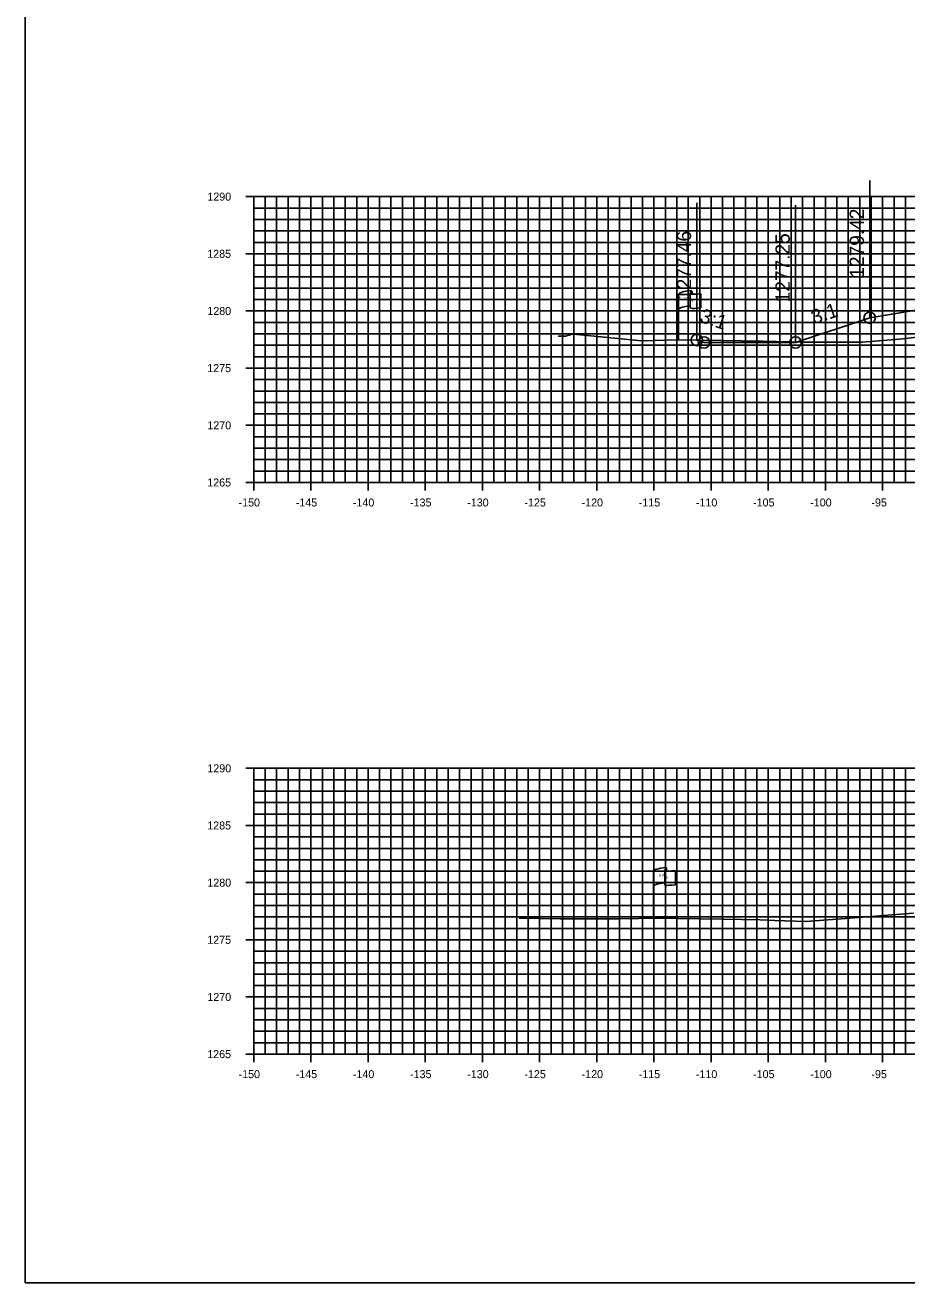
# Model space of a CAD drawing. Extents: x 674939 to 678919, y 750652 to 765176.
# Drawn here: x 678578.5 to 678655.6, y 763346.3 to 763456.3 of the extents above; entities that cross this region are included whole.
import ezdxf

# ---------------------------------------------------------------- set-up
doc = ezdxf.new("R2010")
doc.units = 0
for name, color, linetype in [('R_Axis', 7, 'Continuous'), ('R_Axis Annot', 7, 'Continuous'), ('R_Exist Surface', 7, 'Continuous'), ('R_Fin Surface', 7, 'Continuous'), ('R_Grid', 7, 'Continuous'), ('R_No Plot', 7, 'Continuous'), ('R_Xsect Elev', 7, 'Continuous'), ('R_Xsect Slope', 7, 'Continuous'), ('S_EXIST_ROW', 7, 'Continuous')]:
    doc.layers.add(name, color=color, linetype=linetype)

msp = doc.modelspace()

# ---------------------------------------------------------------- linework, layer by layer
for points in [[(678666.91, 763433.12), (678652.4, 763430.7), (678645.91, 763428.54)], [(678645.91, 763428.54), (678637.91, 763428.54), (678637.28, 763428.75)]]:
    msp.add_lwpolyline(points)
at = {"layer": 'R_Axis'}
for p, q in [((678597.83, 763441.29), (678599.23, 763441.29)), ((678598.53, 763416.29), (678598.53, 763441.29)), ((678598.53, 763440.29), (678598.88, 763440.29)), ((678598.53, 763439.29), (678598.88, 763439.29)), ((678598.53, 763438.29), (678598.88, 763438.29)), ((678598.53, 763437.29), (678598.88, 763437.29)), ((678597.83, 763436.29), (678599.23, 763436.29)), ((678598.53, 763435.29), (678598.88, 763435.29)), ((678598.53, 763434.29), (678598.88, 763434.29)), ((678598.53, 763433.29), (678598.88, 763433.29)), ((678598.53, 763432.29), (678598.88, 763432.29)), ((678597.83, 763431.29), (678599.23, 763431.29)), ((678598.53, 763430.29), (678598.88, 763430.29)), ((678598.53, 763429.29), (678598.88, 763429.29)), ((678598.53, 763428.29), (678598.88, 763428.29)), ((678598.53, 763427.29), (678598.88, 763427.29)), ((678597.83, 763426.29), (678599.23, 763426.29)), ((678598.53, 763425.29), (678598.88, 763425.29)), ((678598.53, 763424.29), (678598.88, 763424.29)), ((678598.53, 763423.29), (678598.88, 763423.29)), ((678598.53, 763422.29), (678598.88, 763422.29)), ((678597.83, 763421.29), (678599.23, 763421.29)), ((678598.53, 763420.29), (678598.88, 763420.29)), ((678598.53, 763419.29), (678598.88, 763419.29)), ((678598.53, 763418.29), (678598.88, 763418.29)), ((678598.53, 763417.29), (678598.88, 763417.29)), ((678598.53, 763415.59), (678598.53, 763416.99)), ((678603.53, 763415.59), (678603.53, 763416.99)), ((678608.53, 763415.59), (678608.53, 763416.99)), ((678613.53, 763415.59), (678613.53, 763416.99)), ((678618.53, 763415.59), (678618.53, 763416.99)), ((678623.53, 763415.59), (678623.53, 763416.99)), ((678628.53, 763415.59), (678628.53, 763416.99)), ((678633.53, 763415.59), (678633.53, 763416.99)), ((678638.53, 763415.59), (678638.53, 763416.99)), ((678643.53, 763415.59), (678643.53, 763416.99)), ((678648.53, 763415.59), (678648.53, 763416.99)), ((678653.53, 763415.59), (678653.53, 763416.99)), ((678597.83, 763416.29), (678599.23, 763416.29)), ((678598.53, 763416.29), (678898.53, 763416.29)), ((678597.83, 763391.29), (678599.23, 763391.29)), ((678598.53, 763366.29), (678598.53, 763391.29)), ((678598.53, 763390.29), (678598.88, 763390.29)), ((678598.53, 763389.29), (678598.88, 763389.29)), ((678598.53, 763388.29), (678598.88, 763388.29)), ((678598.53, 763387.29), (678598.88, 763387.29)), ((678597.83, 763386.29), (678599.23, 763386.29)), ((678598.53, 763385.29), (678598.88, 763385.29)), ((678598.53, 763384.29), (678598.88, 763384.29)), ((678598.53, 763383.29), (678598.88, 763383.29)), ((678598.53, 763382.29), (678598.88, 763382.29)), ((678597.83, 763381.29), (678599.23, 763381.29)), ((678598.53, 763380.29), (678598.88, 763380.29)), ((678598.53, 763379.29), (678598.88, 763379.29)), ((678598.53, 763378.29), (678598.88, 763378.29)), ((678598.53, 763377.29), (678598.88, 763377.29)), ((678597.83, 763376.29), (678599.23, 763376.29)), ((678598.53, 763375.29), (678598.88, 763375.29)), ((678598.53, 763374.29), (678598.88, 763374.29)), ((678598.53, 763373.29), (678598.88, 763373.29)), ((678598.53, 763372.29), (678598.88, 763372.29)), ((678597.83, 763371.29), (678599.23, 763371.29)), ((678598.53, 763370.29), (678598.88, 763370.29)), ((678598.53, 763369.29), (678598.88, 763369.29)), ((678598.53, 763368.29), (678598.88, 763368.29)), ((678598.53, 763367.29), (678598.88, 763367.29)), ((678597.83, 763366.29), (678599.23, 763366.29)), ((678598.53, 763365.59), (678598.53, 763366.99)), ((678598.53, 763366.29), (678898.53, 763366.29)), ((678603.53, 763365.59), (678603.53, 763366.99)), ((678608.53, 763365.59), (678608.53, 763366.99)), ((678613.53, 763365.59), (678613.53, 763366.99)), ((678618.53, 763365.59), (678618.53, 763366.99)), ((678623.53, 763365.59), (678623.53, 763366.99)), ((678628.53, 763365.59), (678628.53, 763366.99)), ((678633.53, 763365.59), (678633.53, 763366.99)), ((678638.53, 763365.59), (678638.53, 763366.99)), ((678643.53, 763365.59), (678643.53, 763366.99)), ((678648.53, 763365.59), (678648.53, 763366.99)), ((678653.53, 763365.59), (678653.53, 763366.99))]:
    msp.add_line(p, q, dxfattribs=at)
at = {"layer": 'R_Exist Surface'}
for points in [[(678625.14, 763429.08), (678625.78, 763429.09), (678626.41, 763429.26), (678626.44, 763429.25), (678627.1, 763429.19), (678632.44, 763428.69), (678634.58, 763428.73), (678635.75, 763428.77), (678643.06, 763428.65), (678646.55, 763428.56), (678647.36, 763428.55), (678651.74, 763428.55), (678655.01, 763428.83), (678661.59, 763429.58)], [(678621.73, 763378.18), (678625.32, 763378.12), (678630.53, 763378.13), (678632.21, 763378.15), (678633.66, 763378.19), (678639.61, 763378.09), (678642.83, 763378.04), (678644.1, 763377.99), (678646.82, 763377.89), (678650.7, 763378.19), (678656.23, 763378.63)]]:
    msp.add_lwpolyline(points, dxfattribs=at)
at = {"layer": 'R_Fin Surface'}
msp.add_lwpolyline([(678637.28, 763428.75), (678637.91, 763428.54), (678645.91, 763428.54), (678652.4, 763430.7), (678666.91, 763433.12), (678672.4, 763433.34), (678682.4, 763433.54), (678694.4, 763433.78)], dxfattribs=at)
at = {"layer": 'R_Grid'}
for p, q in [((678598.53, 763441.29), (678898.53, 763441.29)), ((678598.53, 763416.29), (678598.53, 763441.29)), ((678599.53, 763416.29), (678599.53, 763441.29)), ((678600.53, 763416.29), (678600.53, 763441.29)), ((678601.53, 763416.29), (678601.53, 763441.29)), ((678602.53, 763416.29), (678602.53, 763441.29)), ((678603.53, 763416.29), (678603.53, 763441.29)), ((678604.53, 763416.29), (678604.53, 763441.29)), ((678605.53, 763416.29), (678605.53, 763441.29)), ((678606.53, 763416.29), (678606.53, 763441.29)), ((678607.53, 763416.29), (678607.53, 763441.29)), ((678608.53, 763416.29), (678608.53, 763441.29)), ((678609.53, 763416.29), (678609.53, 763441.29)), ((678610.53, 763416.29), (678610.53, 763441.29)), ((678611.53, 763416.29), (678611.53, 763441.29)), ((678612.53, 763416.29), (678612.53, 763441.29)), ((678613.53, 763416.29), (678613.53, 763441.29)), ((678614.53, 763416.29), (678614.53, 763441.29)), ((678615.53, 763416.29), (678615.53, 763441.29)), ((678616.53, 763416.29), (678616.53, 763441.29)), ((678617.53, 763416.29), (678617.53, 763441.29)), ((678618.53, 763416.29), (678618.53, 763441.29)), ((678619.53, 763416.29), (678619.53, 763441.29)), ((678620.53, 763416.29), (678620.53, 763441.29)), ((678621.53, 763416.29), (678621.53, 763441.29)), ((678622.53, 763416.29), (678622.53, 763441.29)), ((678623.53, 763416.29), (678623.53, 763441.29)), ((678624.53, 763416.29), (678624.53, 763441.29)), ((678625.53, 763416.29), (678625.53, 763441.29)), ((678626.53, 763416.29), (678626.53, 763441.29)), ((678627.53, 763416.29), (678627.53, 763441.29)), ((678628.53, 763416.29), (678628.53, 763441.29)), ((678629.53, 763416.29), (678629.53, 763441.29)), ((678630.53, 763416.29), (678630.53, 763441.29)), ((678631.53, 763416.29), (678631.53, 763441.29)), ((678632.53, 763416.29), (678632.53, 763441.29)), ((678633.53, 763416.29), (678633.53, 763441.29)), ((678634.53, 763416.29), (678634.53, 763441.29)), ((678635.53, 763416.29), (678635.53, 763441.29)), ((678636.53, 763416.29), (678636.53, 763441.29)), ((678637.53, 763416.29), (678637.53, 763441.29)), ((678638.53, 763416.29), (678638.53, 763441.29)), ((678639.53, 763416.29), (678639.53, 763441.29)), ((678640.53, 763416.29), (678640.53, 763441.29)), ((678641.53, 763416.29), (678641.53, 763441.29)), ((678642.53, 763416.29), (678642.53, 763441.29)), ((678643.53, 763416.29), (678643.53, 763441.29)), ((678644.53, 763416.29), (678644.53, 763441.29)), ((678645.53, 763416.29), (678645.53, 763441.29)), ((678646.53, 763416.29), (678646.53, 763441.29)), ((678647.53, 763416.29), (678647.53, 763441.29)), ((678648.53, 763416.29), (678648.53, 763441.29)), ((678649.53, 763416.29), (678649.53, 763441.29)), ((678650.53, 763416.29), (678650.53, 763441.29)), ((678651.53, 763416.29), (678651.53, 763441.29)), ((678652.53, 763416.29), (678652.53, 763441.29)), ((678653.53, 763416.29), (678653.53, 763441.29)), ((678654.53, 763416.29), (678654.53, 763441.29)), ((678655.53, 763416.29), (678655.53, 763441.29)), ((678598.53, 763440.29), (678898.53, 763440.29)), ((678598.53, 763439.29), (678898.53, 763439.29)), ((678598.53, 763438.29), (678898.53, 763438.29)), ((678598.53, 763437.29), (678898.53, 763437.29)), ((678598.53, 763436.29), (678898.53, 763436.29)), ((678598.53, 763435.29), (678898.53, 763435.29)), ((678598.53, 763434.29), (678898.53, 763434.29)), ((678598.53, 763433.29), (678898.53, 763433.29)), ((678598.53, 763432.29), (678898.53, 763432.29)), ((678598.53, 763431.29), (678898.53, 763431.29)), ((678598.53, 763430.29), (678898.53, 763430.29)), ((678598.53, 763429.29), (678898.53, 763429.29)), ((678598.53, 763428.29), (678898.53, 763428.29)), ((678598.53, 763427.29), (678898.53, 763427.29)), ((678598.53, 763426.29), (678898.53, 763426.29)), ((678598.53, 763425.29), (678898.53, 763425.29)), ((678598.53, 763424.29), (678898.53, 763424.29)), ((678598.53, 763423.29), (678898.53, 763423.29)), ((678598.53, 763422.29), (678898.53, 763422.29)), ((678598.53, 763421.29), (678898.53, 763421.29)), ((678598.53, 763420.29), (678898.53, 763420.29)), ((678598.53, 763419.29), (678898.53, 763419.29)), ((678598.53, 763418.29), (678898.53, 763418.29)), ((678598.53, 763417.29), (678898.53, 763417.29)), ((678598.53, 763416.29), (678898.53, 763416.29)), ((678598.53, 763391.29), (678898.53, 763391.29)), ((678598.53, 763366.29), (678598.53, 763391.29)), ((678599.53, 763366.29), (678599.53, 763391.29)), ((678600.53, 763366.29), (678600.53, 763391.29)), ((678601.53, 763366.29), (678601.53, 763391.29)), ((678602.53, 763366.29), (678602.53, 763391.29)), ((678603.53, 763366.29), (678603.53, 763391.29)), ((678604.53, 763366.29), (678604.53, 763391.29)), ((678605.53, 763366.29), (678605.53, 763391.29)), ((678606.53, 763366.29), (678606.53, 763391.29)), ((678607.53, 763366.29), (678607.53, 763391.29)), ((678608.53, 763366.29), (678608.53, 763391.29)), ((678609.53, 763366.29), (678609.53, 763391.29)), ((678610.53, 763366.29), (678610.53, 763391.29)), ((678611.53, 763366.29), (678611.53, 763391.29)), ((678612.53, 763366.29), (678612.53, 763391.29)), ((678613.53, 763366.29), (678613.53, 763391.29)), ((678614.53, 763366.29), (678614.53, 763391.29)), ((678615.53, 763366.29), (678615.53, 763391.29)), ((678616.53, 763366.29), (678616.53, 763391.29)), ((678617.53, 763366.29), (678617.53, 763391.29)), ((678618.53, 763366.29), (678618.53, 763391.29)), ((678619.53, 763366.29), (678619.53, 763391.29)), ((678620.53, 763366.29), (678620.53, 763391.29)), ((678621.53, 763366.29), (678621.53, 763391.29)), ((678622.53, 763366.29), (678622.53, 763391.29)), ((678623.53, 763366.29), (678623.53, 763391.29)), ((678624.53, 763366.29), (678624.53, 763391.29)), ((678625.53, 763366.29), (678625.53, 763391.29)), ((678626.53, 763366.29), (678626.53, 763391.29)), ((678627.53, 763366.29), (678627.53, 763391.29)), ((678628.53, 763366.29), (678628.53, 763391.29)), ((678629.53, 763366.29), (678629.53, 763391.29)), ((678630.53, 763366.29), (678630.53, 763391.29)), ((678631.53, 763366.29), (678631.53, 763391.29)), ((678632.53, 763366.29), (678632.53, 763391.29)), ((678633.53, 763366.29), (678633.53, 763391.29)), ((678634.53, 763366.29), (678634.53, 763391.29)), ((678635.53, 763366.29), (678635.53, 763391.29)), ((678636.53, 763366.29), (678636.53, 763391.29)), ((678637.53, 763366.29), (678637.53, 763391.29)), ((678638.53, 763366.29), (678638.53, 763391.29)), ((678639.53, 763366.29), (678639.53, 763391.29)), ((678640.53, 763366.29), (678640.53, 763391.29)), ((678641.53, 763366.29), (678641.53, 763391.29)), ((678642.53, 763366.29), (678642.53, 763391.29)), ((678643.53, 763366.29), (678643.53, 763391.29)), ((678644.53, 763366.29), (678644.53, 763391.29)), ((678645.53, 763366.29), (678645.53, 763391.29)), ((678646.53, 763366.29), (678646.53, 763391.29)), ((678647.53, 763366.29), (678647.53, 763391.29)), ((678648.53, 763366.29), (678648.53, 763391.29)), ((678649.53, 763366.29), (678649.53, 763391.29)), ((678650.53, 763366.29), (678650.53, 763391.29)), ((678651.53, 763366.29), (678651.53, 763391.29)), ((678652.53, 763366.29), (678652.53, 763391.29)), ((678653.53, 763366.29), (678653.53, 763391.29)), ((678654.53, 763366.29), (678654.53, 763391.29)), ((678655.53, 763366.29), (678655.53, 763391.29)), ((678598.53, 763390.29), (678898.53, 763390.29)), ((678598.53, 763389.29), (678898.53, 763389.29)), ((678598.53, 763388.29), (678898.53, 763388.29)), ((678598.53, 763387.29), (678898.53, 763387.29)), ((678598.53, 763386.29), (678898.53, 763386.29)), ((678598.53, 763385.29), (678898.53, 763385.29)), ((678598.53, 763384.29), (678898.53, 763384.29)), ((678598.53, 763383.29), (678898.53, 763383.29)), ((678598.53, 763382.29), (678898.53, 763382.29)), ((678598.53, 763381.29), (678898.53, 763381.29)), ((678598.53, 763380.29), (678898.53, 763380.29)), ((678598.53, 763379.29), (678898.53, 763379.29)), ((678598.53, 763378.29), (678898.53, 763378.29)), ((678598.53, 763377.29), (678898.53, 763377.29)), ((678598.53, 763376.29), (678898.53, 763376.29)), ((678598.53, 763375.29), (678898.53, 763375.29)), ((678598.53, 763374.29), (678898.53, 763374.29)), ((678598.53, 763373.29), (678898.53, 763373.29)), ((678598.53, 763372.29), (678898.53, 763372.29)), ((678598.53, 763371.29), (678898.53, 763371.29)), ((678598.53, 763370.29), (678898.53, 763370.29)), ((678598.53, 763369.29), (678898.53, 763369.29)), ((678598.53, 763368.29), (678898.53, 763368.29)), ((678598.53, 763367.29), (678898.53, 763367.29)), ((678598.53, 763366.29), (678898.53, 763366.29))]:
    msp.add_line(p, q, dxfattribs=at)
at = {"layer": 'R_No Plot'}
msp.add_lwpolyline([(678578.53, 763346.29), (678918.53, 763346.29), (678918.53, 763566.29), (678578.53, 763566.29)], close=True, dxfattribs=at)
for centre in [(678652.4, 763430.7), (678637.28, 763428.75), (678637.91, 763428.54), (678645.91, 763428.54)]:
    msp.add_circle(centre, 0.5, dxfattribs=at)
at = {"layer": 'R_Xsect Elev'}
for p, q in [((678652.4, 763430.7), (678652.4, 763442.7)), ((678637.28, 763428.75), (678637.28, 763440.75)), ((678645.91, 763428.54), (678645.91, 763440.54))]:
    msp.add_line(p, q, dxfattribs=at)
at = {"layer": 'S_EXIST_ROW'}
for p, q in [((678635.69, 763428.79), (678635.69, 763432.74)), ((678636.69, 763432.84), (678636.69, 763432.82)), ((678636.69, 763432.82), (678636.69, 763431.6)), ((678636.86, 763432.99), (678636.86, 763432.75)), ((678637.63, 763432.8), (678637.63, 763431.56)), ((678634.64, 763382.53), (678634.64, 763382.29)), ((678633.48, 763378.33), (678633.48, 763382.28)), ((678634.48, 763382.37), (678634.48, 763382.36)), ((678634.48, 763382.36), (678634.48, 763381.13)), ((678635.41, 763382.33), (678635.41, 763381.09))]:
    msp.add_line(p, q, dxfattribs=at)
for centre, radius, start, end in [((678636.78, 763432.99), 0.0783, 263.0712, 93.9564), ((678636.77, 763432.84), 0.078, 88.6458, 274.2828), ((678636.77, 763431.6), 0.0783, 180, 273.9564), ((678634.55, 763382.37), 0.078, 88.6458, 274.2828), ((678634.57, 763382.53), 0.0783, 263.0712, 93.9564), ((678634.55, 763381.13), 0.0783, 180, 273.9564)]:
    msp.add_arc(centre, radius, start, end, dxfattribs=at)
for centre, major_axis, ratio, start_param, end_param in [((678637.28, 763432.79), (-1.58, -0.04), 0.19887, 5.030368, 6.283185), ((678637.98, 763432.9), (-1.23, -0.13), 0.052933, 0.159456, 1.268315), ((678637.27, 763431.47), (-1.58, -0.04), 0.19887, 5.083035, 6.194897), ((678637.98, 763431.66), (-1.23, -0.13), 0.052933, 0.159456, 1.268315), ((678635.06, 763382.32), (-1.58, -0.04), 0.19887, 5.030368, 6.283185), ((678635.77, 763382.44), (-1.23, -0.13), 0.052933, 0.159456, 1.268315), ((678635.06, 763381), (-1.58, -0.04), 0.19887, 5.083035, 6.194897), ((678635.77, 763381.2), (-1.23, -0.13), 0.052933, 0.159456, 1.268315)]:
    msp.add_ellipse(centre, major_axis=major_axis, ratio=ratio, start_param=start_param, end_param=end_param, dxfattribs=at)

# ---------------------------------------------------------------- texts
at = {"layer": 'R_Axis Annot'}
for s, p in [('1290', (678594.47, 763440.94)), ('1285', (678594.46, 763435.94)), ('1280', (678594.47, 763430.94)), ('1275', (678594.46, 763425.94)), ('1270', (678594.47, 763420.94)), ('1265', (678594.46, 763415.94)), ('-150', (678597.2, 763414.19)), ('-145', (678602.2, 763414.19)), ('-140', (678607.2, 763414.19)), ('-135', (678612.2, 763414.19)), ('-130', (678617.2, 763414.19)), ('-125', (678622.2, 763414.19)), ('-120', (678627.2, 763414.19)), ('-115', (678632.2, 763414.19)), ('-110', (678637.2, 763414.19)), ('-105', (678642.2, 763414.19)), ('-100', (678647.2, 763414.19)), ('-95', (678652.55, 763414.19)), ('1290', (678594.47, 763390.94)), ('1285', (678594.46, 763385.94)), ('1280', (678594.47, 763380.94)), ('1275', (678594.46, 763375.94)), ('1270', (678594.47, 763370.94)), ('1265', (678594.46, 763365.94)), ('-150', (678597.2, 763364.19)), ('-145', (678602.2, 763364.19)), ('-140', (678607.2, 763364.19)), ('-135', (678612.2, 763364.19)), ('-130', (678617.2, 763364.19)), ('-125', (678622.2, 763364.19)), ('-120', (678627.2, 763364.19)), ('-115', (678632.2, 763364.19)), ('-110', (678637.2, 763364.19)), ('-105', (678642.2, 763364.19)), ('-100', (678647.2, 763364.19)), ('-95', (678652.55, 763364.19))]:
    msp.add_text(s, height=0.7, dxfattribs=at).set_placement(p)
at = {"layer": 'R_Xsect Elev'}
for s, p in [('1279.42', (678651.9, 763434.2)), ('1277.46', (678636.78, 763432.25)), ('1277.25', (678645.41, 763432.04))]:
    msp.add_text(s, height=1.25, rotation=90, dxfattribs=at).set_placement(p)
at = {"layer": 'R_Xsect Slope'}
for rotation, p in [(18.4349, (678647.53, 763430.11)), (341.5651, (678637.46, 763430.35))]:
    msp.add_text('3:1', height=1.25, rotation=rotation, dxfattribs=at).set_placement(p)
at = {"layer": 'S_EXIST_ROW'}
for s, height, rotation, p in [('R ', 0.2, 9.9884, (678636.21, 763432.24)), (' O', 0.2, 9.9884, (678636.36, 763432.29)), ('W', 0.2, 351.1788, (678636.69, 763432.12)), ('DWB 11-9-07', 0.01, 90, (678636.86, 763432.76)), ('DWB 11-9-07', 0.01, 5.0717, (678637.52, 763431.56)), ('DWB 11-9-07', 0.01, 90, (678635.69, 763428.79)), ('R ', 0.2, 9.9884, (678634, 763381.78)), (' O', 0.2, 9.9884, (678634.15, 763381.82)), ('W', 0.2, 351.1788, (678634.48, 763381.66)), ('DWB 11-9-07', 0.01, 90, (678634.64, 763382.29)), ('DWB 11-9-07', 0.01, 5.0717, (678635.31, 763381.09)), ('DWB 11-9-07', 0.01, 90, (678633.48, 763378.33))]:
    msp.add_text(s, height=height, rotation=rotation, dxfattribs=at).set_placement(p)

doc.saveas('drawing.dxf')
